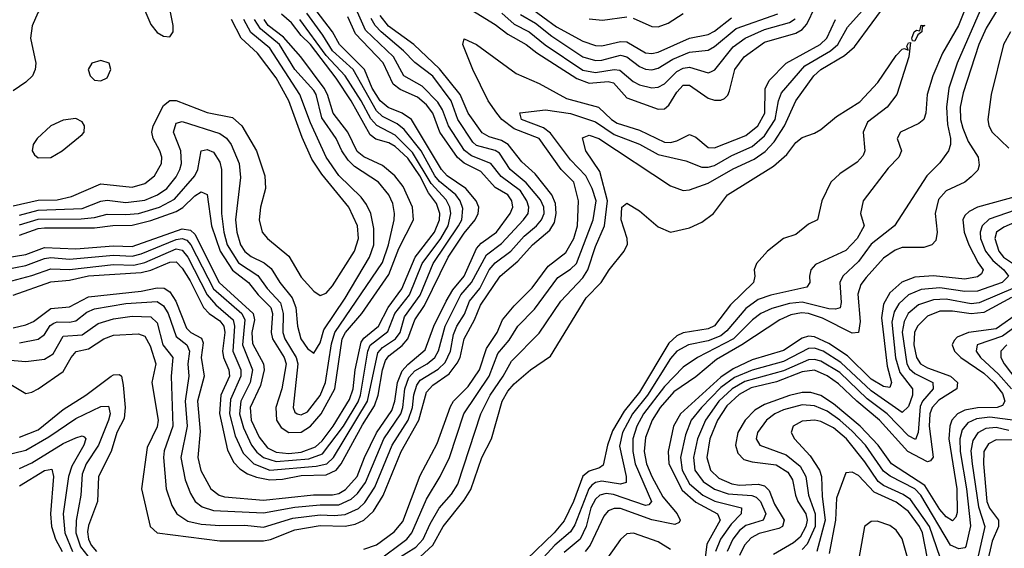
# Model space of a CAD drawing. Header units: inches. Extents: x 884549 to 1028252, y 526810 to 653624.
# Tile 778 of 1056: x 1011171 to 1014316, y 594480 to 596169. Entities that reach past the tile are written whole.
import ezdxf

# ---------------------------------------------------------------- set-up
doc = ezdxf.new("R2010")
doc.units = ezdxf.units.IN
doc.header["$MEASUREMENT"] = 0
doc.layers.add('B0519', color=7, linetype='Continuous')

msp = doc.modelspace()

# ---------------------------------------------------------------- linework, layer by layer
at = {"layer": 'B0519', "color": 5}
for points, elevation in [([(1012432.9, 596312.9), (1012690, 596154.1), (1012730, 596122.9), (1012788.2, 596090), (1012822.7, 596062.7), (1012950, 595980.8), (1012990, 595966), (1013050, 595971.6), (1013067.4, 595967.4), (1013110, 595919.9), (1013210, 595883.2), (1013230, 595884.3), (1013244.3, 595895.7), (1013270, 595937.4), (1013290, 595959.6), (1013310, 595960.4), (1013370, 595918.5), (1013390, 595911.8), (1013410, 595911.8), (1013422.2, 595917.8), (1013432.4, 595927.6), (1013438.1, 595941.9), (1013455.3, 596010), (1013484.7, 596050), (1013550, 596097.1), (1013650, 596125.7), (1013670, 596137.6), (1013685.5, 596154.5), (1013712, 596210)], 2220), ([(1011170, 596301.9), (1011210, 596304), (1011265.7, 596290), (1011289.1, 596270), (1011282.9, 596250), (1011229.1, 596190.9), (1011210.4, 596149.6), (1011205.5, 596110), (1011221.9, 596030), (1011220.4, 596010), (1011211.2, 595990), (1011190.7, 595969.3), (1011150, 595942.3)], 2480), ([(1014275.5, 596284.5), (1014164.8, 596030), (1014138.8, 595950), (1014131.3, 595890), (1014134, 595834), (1014143.6, 595790), (1014143.9, 595770), (1014137.5, 595750), (1014110, 595712.2), (1014068.8, 595670), (1013964.7, 595510), (1013890, 595451.9), (1013850, 595396.1), (1013800.1, 595350), (1013790.1, 595329.9), (1013794.8, 595265.2), (1013791.5, 595248.5), (1013776.1, 595243.9), (1013754.9, 595245.1), (1013670, 595266.4), (1013630, 595262), (1013573.5, 595246.5), (1013538, 595230), (1013511.3, 595210), (1013450.7, 595149.3), (1013335.8, 595090), (1013290, 595058.7), (1013230, 594996.8), (1013163.6, 594910), (1013142.5, 594870), (1013129.4, 594830), (1013128.8, 594790), (1013137.1, 594750), (1013188.6, 594630), (1013180.3, 594619.7), (1013170, 594616.6), (1013067.9, 594652.1), (1013044.1, 594655.9), (1013023.4, 594650), (1013010, 594637.3), (1012995.1, 594610), (1012980.2, 594550), (1012960.9, 594510), (1012910, 594466.4)], 2160), ([(1011150, 595288.5), (1011270, 595331.3), (1011330, 595336.7), (1011390, 595350.6), (1011559, 595361), (1011590, 595369.1), (1011650, 595394.8), (1011670, 595395.4), (1011690, 595374.9), (1011715, 595335), (1011758, 595250), (1011776.1, 595230), (1011810, 595206.6), (1011823, 595190), (1011826.3, 595170), (1011818.2, 595110), (1011821.6, 595090), (1011838.4, 595050), (1011840.5, 595030), (1011813.4, 594970), (1011809.3, 594910.7), (1011834.3, 594794.3), (1011854.5, 594754.5), (1011874, 594734), (1011898.6, 594718.6), (1011927.4, 594707.4), (1011970, 594699.5), (1012010, 594701.5), (1012070, 594712.7), (1012150, 594715.4), (1012181.1, 594730), (1012198, 594750), (1012265.4, 594874.6), (1012304.1, 594935.9), (1012315.3, 594970), (1012329.1, 595050.9), (1012339.7, 595080.3), (1012350, 595095.4), (1012392.2, 595127.8), (1012410.4, 595149.6), (1012432.8, 595210), (1012464.2, 595255.8), (1012539.7, 595410), (1012590, 595487.2), (1012625.2, 595530), (1012635, 595550), (1012637, 595570), (1012628.9, 595590), (1012595.9, 595630), (1012536.1, 595670), (1012517.7, 595690), (1012422.1, 595850), (1012392.8, 595870), (1012348.2, 595888.2), (1012322.3, 595910), (1012296.9, 595950), (1012272.6, 596010), (1012192, 596090), (1012169.8, 596130), (1012079.2, 596250)], 2320), ([(1012310, 594436.9), (1012407.6, 594510), (1012423.8, 594530), (1012470, 594637.1), (1012514.3, 594710), (1012544, 594770), (1012589.8, 594910.2), (1012670, 595030.1), (1012697.8, 595102.2), (1012734.7, 595145.3), (1012762, 595190), (1012815.2, 595244.8), (1012890, 595345.5), (1012930, 595371.9), (1012949.4, 595390.6), (1013002, 595530), (1013011.8, 595590), (1012999, 595630), (1012979.1, 595670), (1012930, 595720.9), (1012866.1, 595806.1), (1012843.4, 595823.4), (1012774, 595850), (1012768.4, 595871.6), (1012850, 595881.6), (1012930, 595869.6), (1013010, 595843), (1013070, 595802.7), (1013150, 595771.7), (1013210, 595737.9), (1013298.5, 595718.5), (1013350, 595698.3), (1013370, 595697.6), (1013390, 595703.4), (1013445.1, 595734.9), (1013510, 595763.5), (1013550, 595797.8), (1013583.6, 595850), (1013594.3, 595910), (1013604.1, 595935.9), (1013678.6, 596021.4), (1013760.6, 596070), (1013784.1, 596090), (1013814.7, 596145.3), (1013881.2, 596218.8)], 2160), ([(1012374.3, 594445.7), (1012436, 594484), (1012459.6, 594510), (1012481.4, 594558.6), (1012511, 594609), (1012550, 594653.1), (1012570, 594685.4), (1012644.2, 594910), (1012673.7, 594970), (1012715, 595030), (1012741.7, 595078.3), (1012830, 595167.6), (1012898.8, 595270), (1012970, 595344.2), (1012986, 595370), (1013010, 595444.2), (1013038.2, 595510), (1013048, 595590), (1013024.3, 595684.3), (1012979, 595750), (1012968, 595792), (1012990, 595800.1), (1013021, 595790), (1013250, 595638), (1013290, 595623.6), (1013310, 595625.4), (1013370, 595646.6), (1013450, 595692.1), (1013516.6, 595723.4), (1013551.5, 595748.5), (1013581.1, 595778.9), (1013613.3, 595830), (1013649.9, 595910), (1013707.8, 595990), (1013729.2, 596010), (1013804.8, 596055.2), (1013837.5, 596082.4), (1013950, 596237.3)], 2140), ([(1014201.3, 596230), (1014169, 596150), (1014118.4, 596061.6), (1014087.1, 595990), (1014069.4, 595930), (1014065.4, 595870), (1014058.4, 595850), (1014042.6, 595837.4), (1013984.2, 595810), (1013973.6, 595790), (1013987.5, 595750), (1013978.5, 595730), (1013945, 595694.9), (1013865.1, 595590), (1013856.1, 595550), (1013868.4, 595510), (1013845.8, 595470), (1013810, 595431.6), (1013712.9, 595387.1), (1013698, 595370), (1013693.1, 595350), (1013694.6, 595330), (1013685, 595315), (1013570, 595288.9), (1013530, 595275), (1013490, 595246.4), (1013430, 595175), (1013410, 595158.9), (1013370, 595142.9), (1013307.5, 595130), (1013269.3, 595110), (1013250, 595087.1), (1013176.1, 594970), (1013128.1, 594910), (1013096.6, 594850), (1013086.5, 594806.5), (1013108, 594710), (1013108.3, 594690), (1013090, 594684.9), (1013030, 594694.7), (1013010, 594690.8), (1012998.2, 594681.8), (1012988.5, 594670), (1012944.3, 594555.7), (1012930, 594533.1), (1012880.3, 594490), (1012769.8, 594370)], 2140), ([(1011090, 595403.4), (1011190, 595418.7), (1011250, 595440.8), (1011350, 595437.5), (1011470, 595447), (1011530, 595444.9), (1011690, 595500.6), (1011716.5, 595496.5), (1011730, 595484), (1011807.9, 595330), (1011916.1, 595230), (1011920.2, 595210), (1011912.6, 595170), (1011914.4, 595134.4), (1011949.8, 595070), (1011952, 595050), (1011939.6, 595000.4), (1011906.9, 594930), (1011910.5, 594890), (1011935.7, 594835.7), (1011961.8, 594801.8), (1011990, 594787), (1012030, 594783.6), (1012070, 594787.1), (1012116, 594804), (1012136.7, 594823.3), (1012172.5, 594870), (1012224.7, 594955.3), (1012235.4, 594990), (1012242.1, 595050), (1012261.5, 595138.5), (1012270, 595151.6), (1012316.8, 595190), (1012347.8, 595250), (1012391.2, 595308.8), (1012433.7, 595410), (1012496, 595490), (1012511.7, 595530), (1012513.1, 595550), (1012501.9, 595581.9), (1012476.3, 595616.3), (1012449, 595670), (1012410, 595726.9), (1012370, 595763.7), (1012350, 595775.8), (1012307.8, 595787.8), (1012290, 595801.4), (1012229, 595910), (1012182, 595982), (1012099.3, 596090), (1012070, 596118.1), (1012038.7, 596158.7), (1012006.8, 596186.8)], 2380), ([(1011129.1, 595330.9), (1011210, 595352), (1011270, 595373.3), (1011330, 595370.9), (1011470, 595386.8), (1011534.9, 595385.1), (1011570, 595393.5), (1011670, 595437.3), (1011690, 595433.2), (1011708.1, 595410), (1011770, 595289.8), (1011797.6, 595257.6), (1011852.7, 595210), (1011856.7, 595190), (1011851.8, 595110), (1011876.7, 595050), (1011877.1, 595030), (1011844.3, 594955.7), (1011840.9, 594910), (1011859.3, 594839.3), (1011884.6, 594784.6), (1011918.6, 594750), (1011970, 594730.2), (1012117.7, 594742.3), (1012151.4, 594750), (1012172.6, 594770), (1012281.9, 594950), (1012315, 595105), (1012330, 595122.1), (1012370.7, 595149.3), (1012385.5, 595170), (1012400.2, 595219.8), (1012450, 595289.4), (1012491.7, 595390), (1012572.8, 595510), (1012582.6, 595530), (1012585.8, 595565.8), (1012577.7, 595590), (1012564.3, 595610), (1012511.7, 595651.7), (1012496.8, 595670), (1012452.7, 595750), (1012398.3, 595818.3), (1012376.7, 595836.7), (1012330, 595860.1), (1012310, 595878), (1012235.9, 596010), (1012169.4, 596070), (1012139.3, 596119.3), (1012088, 596190)], 2340), ([(1011132.2, 595010), (1011190, 594974.4), (1011210, 594978.6), (1011230, 594990.1), (1011310, 595045.4), (1011334.7, 595090), (1011350.7, 595109.3), (1011390, 595117.3), (1011439, 595150), (1011470, 595160.9), (1011550, 595165.1), (1011570, 595157.6), (1011587.1, 595127.1), (1011606, 595070), (1011592.5, 595010), (1011613, 594890), (1011610, 594868.5), (1011578, 594802), (1011560.1, 594670), (1011587.4, 594550), (1011610, 594530.1), (1011810, 594503.7), (1011950, 594504), (1011972.1, 594507.9), (1012050, 594539.1), (1012130, 594553), (1012210, 594550.6), (1012242.2, 594557.8), (1012269.8, 594570.2), (1012301, 594599), (1012331.2, 594648.8), (1012389.6, 594790), (1012445.3, 594890), (1012470, 594978.8), (1012490, 595001.3), (1012542.1, 595038), (1012568.6, 595071.4), (1012577.9, 595090), (1012590.5, 595150), (1012623.2, 595210), (1012642.7, 595257.3), (1012705, 595350), (1012762.1, 595397.9), (1012808.5, 595450), (1012863.7, 595496.3), (1012878.6, 595521.4), (1012884.4, 595550), (1012882, 595582), (1012871, 595610), (1012817, 595677), (1012774.7, 595714.7), (1012730.6, 595770.6), (1012710, 595783.3), (1012670, 595794.6), (1012647.8, 595807.7), (1012603.4, 595870), (1012578, 595930), (1012511.8, 596011.8), (1012429.7, 596090), (1012348.7, 596148.7), (1012322.3, 596182.3)], 2220), ([(1011170, 595136.4), (1011230, 595148.8), (1011250, 595163.6), (1011268.3, 595191.7), (1011280.2, 595199.8), (1011290, 595204.3), (1011330, 595202.6), (1011350, 595207.2), (1011385.4, 595234.6), (1011410, 595244.9), (1011510, 595262.2), (1011610, 595269.2), (1011630, 595255), (1011645.3, 595230), (1011670, 595157.4), (1011705, 595130), (1011713.6, 595110), (1011708.2, 595070), (1011711.1, 595030), (1011698.9, 594950), (1011705.4, 594870), (1011685.4, 594770), (1011699.4, 594699.4), (1011715.8, 594655.8), (1011731.5, 594630), (1011753.3, 594613.3), (1011790, 594601.4), (1011950, 594593.6), (1012050, 594612.2), (1012130, 594619.6), (1012190, 594619.2), (1012230, 594637), (1012250, 594655.4), (1012275.3, 594690), (1012334.2, 594830), (1012387.8, 594910), (1012394.7, 594930), (1012401.1, 594990), (1012414, 595026), (1012432.7, 595047.3), (1012472.2, 595070), (1012496.5, 595090), (1012508.9, 595111.1), (1012529.6, 595190), (1012579.8, 595290), (1012614.4, 595330), (1012662.3, 595417.7), (1012710, 595453.8), (1012780.1, 595530), (1012794.7, 595550), (1012797.5, 595570), (1012790.9, 595590), (1012770, 595622.8), (1012708.2, 595668.2), (1012675.7, 595710), (1012613.7, 595733.7), (1012591.2, 595751.2), (1012540.6, 595830), (1012521.5, 595881.5), (1012506, 595906), (1012456.7, 595956.7), (1012398.1, 595990), (1012364.8, 596050), (1012275.5, 596135.5), (1012250, 596193.1)], 2260), ([(1012710.3, 596190.3), (1012750, 596155.1), (1012798.5, 596130), (1012848.7, 596088.7), (1012970, 596008.1), (1013010, 596000.6), (1013069.6, 596009.6), (1013087.3, 596007.3), (1013130, 595971.1), (1013150, 595960.9), (1013190, 595951.5), (1013210, 595953), (1013230, 595964), (1013270, 596004), (1013290, 596014.5), (1013310, 596017.9), (1013370, 595998.8), (1013377.9, 596002.1), (1013390.9, 596009.1), (1013450, 596082.4), (1013487.5, 596110), (1013550, 596138.2), (1013630, 596160.5), (1013647.7, 596172.3)], 2240), ([(1012770, 596185.9), (1012818.1, 596158.1), (1012870, 596116.2), (1012970, 596050.8), (1013010, 596039), (1013030, 596039.9), (1013090, 596055.3), (1013110, 596050.5), (1013150, 596019), (1013170, 596010.9), (1013190, 596008.9), (1013210, 596014.3), (1013256.8, 596043.2), (1013310, 596064.8), (1013370, 596072.1), (1013390, 596083.1), (1013459.4, 596140.6), (1013592.3, 596187.7)], 2260), ([(1012798.3, 596210), (1012885.8, 596145.8), (1012970, 596100.3), (1013010, 596086.3), (1013030, 596085.3), (1013090, 596099.6), (1013110, 596098), (1013170, 596063.5), (1013190, 596061), (1013210, 596065.8), (1013310, 596110.5), (1013370, 596122.2), (1013390, 596132.7), (1013444.5, 596175.5)], 2280), ([(1014299.5, 596210), (1014257.6, 596142.4), (1014234.6, 596090), (1014184.3, 595935.7), (1014174.3, 595890), (1014175.6, 595850), (1014183, 595823), (1014200.2, 595780.2), (1014232.3, 595730), (1014235.6, 595704.4), (1014231.3, 595688.7), (1014210, 595667.1), (1014189.2, 595650), (1014130, 595622.4), (1014105.6, 595594.4), (1014094.6, 595550), (1014101.7, 595490), (1014096.6, 595463.4), (1014084.2, 595450), (1014058.8, 595441.2), (1013990, 595441.5), (1013966.7, 595433.3), (1013930, 595407.1), (1013874.1, 595345.9), (1013857.3, 595322.7), (1013847.6, 595292.4), (1013855.6, 595204.4), (1013850, 595169.9), (1013830, 595167.7), (1013735, 595215), (1013690, 595230.9), (1013667.6, 595232.4), (1013634.1, 595225.9), (1013599, 595210), (1013477.4, 595130), (1013396, 595084), (1013330, 595027.7), (1013260.3, 594979.7), (1013217, 594930), (1013190.6, 594890), (1013170, 594834.6), (1013165.9, 594790), (1013172.5, 594750), (1013189.7, 594709.7), (1013225, 594645), (1013270.7, 594590), (1013280.6, 594570), (1013277.7, 594562.3), (1013263.9, 594556.1), (1013190, 594571.5), (1013090, 594607.4), (1013070, 594607.9), (1013050, 594599.7), (1013036.6, 594583.4), (1012992.8, 594490), (1012977.2, 594470)], 2180), ([(1013130, 596173.7), (1013190, 596147.4), (1013210, 596146.7), (1013241.8, 596158.2), (1013290, 596189.2)], 2320), ([(1011090, 595086.1), (1011190, 595076.9), (1011250, 595084.2), (1011278, 595102), (1011310, 595157.5), (1011370, 595162.5), (1011421.3, 595198.7), (1011470, 595213.5), (1011530, 595222.1), (1011590, 595219.3), (1011610, 595200.1), (1011628.3, 595130), (1011660.2, 595090), (1011654.2, 595030), (1011659.7, 594870), (1011631.7, 594791.7), (1011629.8, 594770), (1011638.5, 594670), (1011656.9, 594616.9), (1011672.9, 594590), (1011707.4, 594567.4), (1011750, 594557.9), (1011810, 594552.8), (1011890, 594554.4), (1011950, 594548.2), (1012043.5, 594576.5), (1012130, 594587.2), (1012175.4, 594584.6), (1012210, 594588), (1012252.9, 594607.1), (1012273.1, 594626.9), (1012304.9, 594675.1), (1012360.9, 594810), (1012411.5, 594890), (1012425.4, 594930), (1012429.2, 594970.8), (1012438.8, 595001.2), (1012450, 595017.1), (1012507.7, 595052.3), (1012530, 595074), (1012547, 595110), (1012556.8, 595163.2), (1012567.4, 595190), (1012591.6, 595228.4), (1012607.8, 595270), (1012640.2, 595310), (1012669.8, 595370), (1012690, 595392.8), (1012739.5, 595430), (1012782.1, 595477.9), (1012821.8, 595510), (1012837.9, 595530), (1012845.9, 595550), (1012845, 595570), (1012833.8, 595593.8), (1012788.1, 595648.1), (1012737.5, 595690), (1012702.8, 595742.8), (1012690, 595751.5), (1012630, 595766.8), (1012618.2, 595778.2), (1012570.7, 595850.7), (1012549.3, 595910), (1012490, 595988.4), (1012432.7, 596032.7), (1012396.6, 596070), (1012325.4, 596130), (1012306.2, 596150), (1012292.9, 596172.9)], 2240), ([(1011090, 595364.9), (1011190, 595384.2), (1011250, 595406.6), (1011270, 595409.7), (1011330, 595404.2), (1011470, 595416.6), (1011530, 595413.2), (1011559, 595421), (1011670, 595466.8), (1011690, 595470), (1011704.2, 595464.2), (1011717.5, 595450), (1011789.6, 595309.6), (1011880.4, 595230), (1011889.7, 595210), (1011881.9, 595130), (1011914.8, 595050), (1011906.6, 595010), (1011876.6, 594950), (1011873.1, 594910), (1011885.2, 594865.2), (1011911.5, 594810), (1011927.7, 594787.7), (1011949.5, 594770), (1011990, 594757.9), (1012094.3, 594765.7), (1012137.9, 594782.1), (1012204.6, 594870), (1012251.8, 594948.2), (1012259.7, 594970), (1012282.7, 595110), (1012290, 595129.3), (1012346.9, 595173.1), (1012369.2, 595230.8), (1012415.4, 595290), (1012456.2, 595390), (1012516.1, 595470), (1012539.2, 595510), (1012548.2, 595550), (1012544.7, 595570), (1012533.3, 595593.3), (1012485.3, 595645.3), (1012425.2, 595745.2), (1012370, 595800.5), (1012311.2, 595831.2), (1012292.5, 595852.5), (1012261.9, 595910), (1012210.4, 595990), (1012150, 596054.9), (1012065.9, 596170)], 2360), ([(1011150, 595184.3), (1011190, 595194.6), (1011214.6, 595205.4), (1011270, 595246.5), (1011330, 595251.6), (1011390, 595283.2), (1011558.7, 595301.3), (1011610, 595312.7), (1011631.7, 595311.7), (1011650, 595299.9), (1011669.2, 595270), (1011703.7, 595183.7), (1011717.2, 595170), (1011751.7, 595151.7), (1011756.3, 595136.3), (1011749.9, 595089.9), (1011759.9, 595030), (1011738.7, 594950), (1011746.7, 594853.3), (1011740.1, 594770), (1011749, 594729), (1011781.3, 594670), (1011807.6, 594650), (1011825.1, 594645.1), (1011950, 594633.9), (1012108.7, 594651.3), (1012170, 594651.1), (1012190, 594655.8), (1012211.8, 594668.2), (1012249.2, 594710), (1012272, 594770), (1012310.8, 594849.3), (1012359.2, 594920.8), (1012368.7, 594950), (1012377.1, 595010), (1012392.3, 595047.7), (1012410, 595068), (1012465.9, 595114.1), (1012494, 595190), (1012533.4, 595270), (1012554.2, 595305.8), (1012590.9, 595350), (1012630, 595438.5), (1012645.1, 595454.9), (1012694, 595490), (1012737.6, 595550), (1012745.7, 595570), (1012743.2, 595590), (1012730.2, 595610), (1012690, 595632.7), (1012643.8, 595683.8), (1012590, 595710.2), (1012568.7, 595728.7), (1012513, 595810), (1012490.3, 595870), (1012470, 595897.3), (1012441.4, 595921.4), (1012385.9, 595945.9), (1012363.5, 595963.5), (1012331.3, 596031.3), (1012243.4, 596123.4), (1012218.4, 596178.4)], 2280), ([(1011150, 595574.2), (1011230, 595592.6), (1011290, 595594), (1011336.3, 595603.7), (1011430, 595645.1), (1011530, 595634.4), (1011570, 595645.8), (1011601.3, 595670), (1011623.4, 595710), (1011624.6, 595730), (1011618.1, 595750), (1011596.6, 595790), (1011593.1, 595810), (1011597.5, 595830), (1011630, 595895.4), (1011650, 595910.8), (1011670, 595911), (1011770, 595873.1), (1011850, 595856.7), (1011880.8, 595830), (1011927.5, 595750), (1011954.2, 595670), (1011955.5, 595630), (1011940.1, 595570), (1011935.5, 595530), (1011945.1, 595490), (1011962.6, 595470), (1012030, 595413.1), (1012070, 595346.3), (1012110, 595302), (1012130, 595288.4), (1012150, 595295.8), (1012170, 595318.7), (1012240.3, 595430), (1012253.4, 595470), (1012249.5, 595510), (1012221.6, 595570), (1012135.8, 595675.8), (1012103.6, 595723.6), (1012072.7, 595792.7), (1012030.8, 595910), (1011990, 595983.5), (1011930, 596062.1), (1011878.1, 596110), (1011847.2, 596170)], 2480), ([(1011170, 595513.3), (1011230, 595531.9), (1011366.9, 595533.1), (1011410, 595537.6), (1011450, 595548.1), (1011510, 595546.2), (1011550, 595550.2), (1011617.2, 595570), (1011664.8, 595595.2), (1011729.9, 595670), (1011739.4, 595690), (1011749.9, 595750.1), (1011770, 595754.8), (1011790, 595746.3), (1011810, 595713.7), (1011815.4, 595690), (1011815, 595550), (1011822.5, 595490), (1011833.4, 595450), (1011870, 595392.7), (1011931.4, 595351.4), (1011960.9, 595310), (1012004.1, 595264.1), (1012012.8, 595230), (1012011.3, 595170), (1012017.4, 595150), (1012054.3, 595090), (1012059.5, 595070), (1012044.1, 594930), (1012050, 594914.7), (1012057.4, 594910), (1012070, 594906.7), (1012090, 594916.5), (1012130, 594968.6), (1012147.1, 595010), (1012166.2, 595133.8), (1012177.2, 595170), (1012330, 595393.3), (1012348.8, 595450), (1012366.7, 595530), (1012368.2, 595550), (1012362.3, 595582.3), (1012349.6, 595610), (1012316.7, 595650), (1012240.4, 595700.4), (1012220.4, 595720.4), (1012200.2, 595750), (1012181.2, 595790), (1012135.7, 595855.7), (1012117.5, 595930), (1012110, 595942.8), (1012050, 596009.9), (1012000.4, 596090), (1011939.8, 596139.8), (1011921.2, 596170)], 2440), ([(1011170, 595544.3), (1011230, 595560.9), (1011370, 595565.8), (1011430, 595589.1), (1011450, 595592.3), (1011510, 595584.6), (1011570, 595592.5), (1011610.9, 595609.1), (1011640.3, 595630), (1011670, 595666.7), (1011682.2, 595690), (1011687.6, 595710), (1011685.2, 595750), (1011661.5, 595810), (1011670, 595838.7), (1011690, 595844.1), (1011810, 595805.8), (1011831.1, 595791), (1011846.2, 595770), (1011871.6, 595710), (1011875.5, 595664.5), (1011859.9, 595530), (1011864.3, 595490), (1011876.1, 595450), (1011890, 595428.5), (1011910, 595412.6), (1011951.8, 595391.8), (1011974, 595374), (1012001.4, 595330), (1012040.9, 595280.9), (1012053, 595250), (1012057.9, 595190), (1012068.8, 595150), (1012090, 595118.4), (1012110, 595103.8), (1012130, 595137.2), (1012142.1, 595177.9), (1012210, 595279.5), (1012288.3, 595410), (1012302, 595450), (1012302.4, 595502.4), (1012292, 595550), (1012278.6, 595578.6), (1012261.7, 595601.7), (1012190, 595671.8), (1012149.7, 595730), (1012099.9, 595839.9), (1012065.4, 595930), (1011970, 596078.2), (1011908.5, 596128.5), (1011886.6, 596170)], 2460), ([(1011170, 595481.2), (1011230, 595501.6), (1011250, 595503.8), (1011410, 595503.7), (1011468.1, 595511.9), (1011530, 595513.1), (1011590, 595527.9), (1011670, 595556), (1011691.3, 595568.7), (1011730, 595606.3), (1011750, 595618.6), (1011770, 595610.1), (1011783.2, 595510), (1011811.2, 595430), (1011850, 595369.2), (1011901.1, 595330), (1011932.5, 595290), (1011973.4, 595250), (1011978.6, 595230), (1011973.6, 595170), (1011978.3, 595150), (1012016, 595090), (1012022.1, 595070), (1012007.7, 594990), (1011988.9, 594930), (1011990.6, 594890), (1012006, 594866), (1012030.5, 594850.5), (1012070, 594851.2), (1012100, 594870), (1012133.4, 594910), (1012177.4, 594990), (1012200.4, 595150), (1012211.4, 595170), (1012263.8, 595230), (1012350, 595354.8), (1012382, 595438), (1012428.5, 595530), (1012425.1, 595570), (1012395.7, 595635.7), (1012369.2, 595670), (1012330, 595703.3), (1012270, 595731.1), (1012248.3, 595748.3), (1012218.5, 595810), (1012171.8, 595870), (1012154, 595930), (1012143.4, 595950), (1012068.2, 596050), (1012013.2, 596113.2), (1011964.5, 596150), (1011951.6, 596170)], 2420), ([(1012270, 594477.1), (1012310, 594491.8), (1012366.6, 594533.4), (1012394.3, 594565.7), (1012450, 594712.4), (1012504.7, 594815.2), (1012546.4, 594933.6), (1012555.9, 594950), (1012602.9, 594997.1), (1012639.9, 595050), (1012661.5, 595118.5), (1012696.1, 595170), (1012712.9, 595210), (1012750, 595254.6), (1012807.6, 595312.4), (1012858.8, 595381.2), (1012915, 595425), (1012941.1, 595470), (1012952.9, 595510), (1012955.8, 595590), (1012940.4, 595650), (1012900.4, 595690), (1012829.9, 595790), (1012750, 595820.4), (1012710.7, 595850), (1012694.7, 595870), (1012667.6, 595910), (1012617.9, 596010), (1012585.7, 596090), (1012590, 596107.7), (1012630, 596089.5), (1012756.7, 595996.7), (1012830, 595964.7), (1012916.9, 595916.9), (1013019.6, 595890), (1013060.9, 595850), (1013078.8, 595838.8), (1013150, 595815.8), (1013230, 595777.5), (1013250, 595776.7), (1013270, 595782.2), (1013310, 595802.6), (1013330, 595793.8), (1013370, 595761.2), (1013390, 595759.2), (1013490, 595799), (1013528.3, 595830), (1013550.4, 595870), (1013552, 595948), (1013565, 595975), (1013618.8, 596030), (1013727.6, 596090), (1013749.2, 596110), (1013776.4, 596170)], 2180), ([(1012990, 596171.9), (1013032.1, 596167.9), (1013110, 596177.8)], 2320), ([(1014335.3, 596130), (1014313.5, 596090), (1014273.8, 595930), (1014262.8, 595850), (1014266.6, 595830), (1014276.9, 595810), (1014330, 595759)], 2220), ([(1012450, 594452.8), (1012490.4, 594490), (1012523.6, 594550), (1012590, 594633.7), (1012611.4, 594668.6), (1012647.1, 594770), (1012677.9, 594830), (1012712.3, 594950), (1012730, 594982.3), (1012750, 595005.3), (1012802, 595050), (1012865.7, 595094.3), (1012980, 595280), (1013028.3, 595330), (1013053.6, 595370), (1013102, 595430), (1013112.1, 595452.1), (1013110.7, 595470), (1013092.2, 595530), (1013094.5, 595570), (1013110, 595582.6), (1013150, 595558.4), (1013210, 595506.9), (1013250, 595490.1), (1013310, 595504), (1013350, 595522.3), (1013386.8, 595550), (1013431.8, 595610), (1013578.4, 595701.6), (1013621.3, 595738.7), (1013650, 595776.9), (1013670, 595793.1), (1013710, 595806.3), (1013730, 595818.5), (1013780, 595860), (1013853.8, 595906.2), (1013911.5, 595968.5), (1013970, 596054.4), (1013990, 596074.4), (1013996.8, 596076.8), (1014008.4, 596071.6), (1014004.7, 596084.7), (1014010, 596094.8), (1014016, 596096), (1014010.3, 596050), (1013972.6, 595930), (1013941.9, 595890), (1013878.8, 595841.2), (1013865, 595810), (1013870.7, 595750), (1013864.5, 595735.5), (1013846, 595714), (1013790, 595676.9), (1013762, 595650), (1013732.5, 595590), (1013718.7, 595530), (1013690, 595516), (1013650, 595482.7), (1013610, 595470.4), (1013559, 595430), (1013523.9, 595390), (1013516.4, 595370), (1013518.8, 595350), (1013515, 595330), (1013441.7, 595258.3), (1013390, 595190.8), (1013370, 595181.3), (1013290, 595169), (1013270, 595158.9), (1013243.9, 595136.1), (1013150, 594978.8), (1013101.2, 594918.8), (1013064, 594856), (1013047.8, 594810), (1013034, 594746), (1013022.5, 594737.5), (1012990, 594726.3), (1012969.7, 594710.3), (1012940.2, 594630), (1012910, 594568.4), (1012877.5, 594530), (1012790, 594444.7)], 2120), ([(1014370, 595608.4), (1014230, 595570.3), (1014203.4, 595556.6), (1014190, 595543.9), (1014183.6, 595530), (1014187.5, 595490), (1014202, 595450), (1014231.8, 595391.8), (1014247.9, 595370), (1014243, 595357), (1014230, 595347.5), (1014190, 595339.6), (1014090, 595350.5), (1014030, 595346.4), (1013988.9, 595331), (1013950, 595296.7), (1013930, 595260.5), (1013923.2, 595216.8), (1013941.8, 595061.8), (1013955.7, 595010), (1013950, 594994), (1013930, 594997.3), (1013890, 595020.5), (1013814.7, 595094.7), (1013754.9, 595134.9), (1013710, 595156.4), (1013690, 595158.3), (1013670, 595152), (1013610, 595112), (1013510, 595081.9), (1013450, 595053.2), (1013410, 595026.9), (1013281.6, 594910), (1013259.2, 594870), (1013242.4, 594790), (1013244.7, 594750), (1013286.3, 594666.3), (1013330, 594628.1), (1013399.9, 594590), (1013408.3, 594570), (1013366.1, 594493.9), (1013356.7, 594423.3)], 2220), ([(1014350, 595560.7), (1014267.9, 595532.1), (1014244.6, 595510), (1014238.8, 595490), (1014239.6, 595470), (1014256, 595430), (1014279.5, 595399.5), (1014314.5, 595370), (1014329.3, 595350), (1014309.2, 595330), (1014230, 595302), (1014190, 595300.2), (1014110, 595312.5), (1014050, 595306.9), (1014009.6, 595290.4), (1013978.9, 595261.1), (1013964.2, 595235.7), (1013956.8, 595203.2), (1013968.6, 595088.6), (1013981.6, 595041.6), (1014022.7, 594990), (1014022, 594970), (1014010, 594933.6), (1013990, 594914.3), (1013890, 594983.4), (1013794.1, 595074), (1013737, 595110), (1013710, 595120), (1013690, 595118.7), (1013610, 595076.6), (1013510, 595049.2), (1013454.1, 595025.9), (1013410, 594994), (1013348.5, 594930), (1013315.9, 594890), (1013297, 594843), (1013281.3, 594770), (1013286.6, 594730), (1013310, 594686.6), (1013352.6, 594650), (1013390.8, 594630.8), (1013476, 594610), (1013475.3, 594590), (1013443.1, 594556.9), (1013409.1, 594510), (1013393.7, 594470)], 2240), ([(1014490, 595582.7), (1014313.8, 595506.2), (1014290.4, 595490), (1014285.8, 595470), (1014298.7, 595430), (1014313.6, 595410), (1014373.9, 595370)], 2260), ([(1014350, 595313.9), (1014235.4, 595264.6), (1014210, 595261.2), (1014130, 595275.7), (1014090, 595274.2), (1014042.2, 595257.8), (1014009, 595230), (1013995.4, 595204.6), (1013989.7, 595170.3), (1014003.9, 595070), (1014013.3, 595053.3), (1014030, 595038.3), (1014087, 595010), (1014088.7, 594990), (1014054.2, 594950), (1014046.7, 594933.3), (1014040.8, 594850), (1014031.7, 594828.3), (1014010, 594839.6), (1013941.1, 594910), (1013877.9, 594957.9), (1013790, 595042.1), (1013730, 595078.4), (1013710, 595083.8), (1013690, 595082.3), (1013610, 595047.8), (1013487.2, 595012.8), (1013446.9, 594990), (1013404.2, 594950), (1013361.7, 594890), (1013336.2, 594830), (1013322.6, 594770), (1013327.6, 594730), (1013353.9, 594693.9), (1013390, 594668.9), (1013433.8, 594653.8), (1013509.5, 594649.5), (1013523.7, 594643.7), (1013536.8, 594630), (1013554.1, 594590), (1013545.2, 594570), (1013490, 594552.7), (1013470, 594537.4), (1013449, 594510), (1013430.7, 594470)], 2260), ([(1014338.8, 595281.2), (1014250, 595233.9), (1014210, 595229.6), (1014150, 595238.1), (1014110, 595237.4), (1014070, 595221.5), (1014038.3, 595190), (1014029.2, 595170), (1014027.2, 595130), (1014034.9, 595090), (1014047.9, 595070), (1014070, 595057), (1014143.7, 595030), (1014166.4, 595010), (1014164.3, 594990), (1014106.6, 594953.4), (1014085, 594930), (1014078, 594910), (1014076, 594870), (1014088.5, 594771.5), (1014079.9, 594760.1), (1014070, 594756.1), (1014008.1, 594790), (1013916.8, 594890), (1013844.3, 594950), (1013786.1, 595006.1), (1013750, 595031.6), (1013710, 595049.1), (1013670, 595043.9), (1013587.8, 595012.2), (1013507.4, 594992.6), (1013468.4, 594971.6), (1013430, 594935.6), (1013399.9, 594890), (1013374.9, 594830), (1013365.7, 594770), (1013377.1, 594730), (1013404.4, 594704.4), (1013445.8, 594685.8), (1013470, 594681.5), (1013530, 594685), (1013550, 594680.2), (1013564.6, 594664.6), (1013581.3, 594621.3), (1013613, 594570), (1013607.3, 594550), (1013596.1, 594543.9), (1013532.8, 594527.2), (1013506.7, 594513.3), (1013485.5, 594490), (1013470, 594457.3)], 2280), ([(1014365.5, 595234.5), (1014290, 595181.6), (1014201.4, 595170), (1014165.7, 595154.3), (1014156.1, 595143.9), (1014149.1, 595130), (1014156.3, 595110), (1014176.7, 595090), (1014250, 595039.3), (1014282.7, 595010), (1014310, 594975.3), (1014317.5, 594950), (1014310, 594936.1), (1014292.9, 594930), (1014230, 594928.8), (1014190, 594921.6), (1014165.8, 594910), (1014148.6, 594890), (1014142.3, 594870), (1014139.1, 594830), (1014164.1, 594670), (1014165.5, 594594.5), (1014160.7, 594579.3), (1014150, 594567.6), (1014130, 594580.9), (1014110, 594604.7), (1014061.4, 594681.4), (1013955.1, 594750), (1013912.9, 594810), (1013854.9, 594870), (1013770, 594941.6), (1013730, 594969), (1013698, 594978), (1013670, 594978.3), (1013630, 594968.9), (1013550, 594940), (1013518.7, 594921.3), (1013487.6, 594890), (1013464.5, 594850), (1013457.6, 594810), (1013464.2, 594784.2), (1013483.6, 594763.6), (1013510, 594756.2), (1013587.1, 594747.1), (1013623.8, 594723.8), (1013639.1, 594699.1), (1013648.3, 594650), (1013656.6, 594630), (1013681.8, 594590), (1013685.8, 594570), (1013682.3, 594550), (1013663.7, 594516.3), (1013642.7, 594497.3), (1013579, 594461)], 2320), ([(1014381.6, 595210), (1014310, 595158.5), (1014228.8, 595130), (1014225.5, 595110), (1014239.6, 595090), (1014297.1, 595037.1), (1014339, 594990)], 2340), ([(1014324.1, 595130), (1014304.3, 595110), (1014304.9, 595090), (1014315.2, 595070), (1014356.2, 595016.2)], 2360), ([(1011170, 594835.5), (1011230, 594858.4), (1011310, 594924), (1011382.5, 594970), (1011462.6, 595030), (1011470, 595034.8), (1011490, 595035.4), (1011495.5, 595030), (1011501.4, 595001.4), (1011507.8, 594930), (1011504.5, 594895.5), (1011481.5, 594850), (1011463.2, 594790), (1011422.6, 594710), (1011419.2, 594630), (1011390, 594552.8), (1011387.4, 594532.6), (1011390.3, 594510), (1011399.5, 594490), (1011416, 594470)], 2180), ([(1011115.9, 594775.9), (1011190, 594794), (1011264, 594836), (1011350, 594894.5), (1011430, 594933.2), (1011453.9, 594933.9), (1011459.6, 594910), (1011453.9, 594890), (1011422, 594810), (1011383.4, 594750), (1011370, 594716.8), (1011366.5, 594650), (1011351.1, 594568.9), (1011349.9, 594530), (1011365.1, 594485.1), (1011400.5, 594440.5)], 2160), ([(1014350, 594888.3), (1014270, 594899.2), (1014226.5, 594893.5), (1014199, 594881), (1014181.5, 594858.5), (1014174.1, 594830), (1014175, 594790), (1014195.1, 594670), (1014208.3, 594551.7), (1014193.4, 594486.6), (1014190, 594482.1), (1014170, 594478.1), (1014143.8, 594490), (1014049.3, 594650), (1014030, 594670), (1013951, 594711), (1013930, 594726.9), (1013871.9, 594810), (1013830, 594855), (1013790, 594889.4), (1013750, 594918), (1013710, 594935.8), (1013670, 594938.6), (1013610, 594923.2), (1013582.3, 594910), (1013556, 594890), (1013527.3, 594850), (1013523.1, 594830), (1013535.2, 594810), (1013618.8, 594778.8), (1013663.2, 594743.2), (1013681.9, 594710), (1013690.5, 594650), (1013712, 594590), (1013711.2, 594550), (1013686.1, 594493.9), (1013670, 594476.6)], 2340), ([(1014111.1, 594451.1), (1014077, 594550), (1014015.7, 594635.7), (1013992.5, 594652.5), (1013930, 594680.8), (1013913.3, 594693.3), (1013870, 594756.4), (1013811.3, 594830), (1013770, 594864.7), (1013730, 594885.2), (1013710.1, 594889.9), (1013670, 594886.1), (1013641.7, 594870), (1013634.8, 594850), (1013645.1, 594830), (1013696.1, 594776.1), (1013725.6, 594730), (1013732.1, 594710), (1013733.9, 594646.1), (1013743.8, 594570), (1013716.9, 594470)], 2360), ([(1014330, 594856.5), (1014290, 594866.3), (1014257, 594863), (1014230.9, 594849.1), (1014214.9, 594825.1), (1014208.8, 594791.2), (1014212.6, 594750), (1014233.3, 594613.3), (1014253.1, 594550), (1014230, 594446.7)], 2360), ([(1011170, 594735.1), (1011210, 594753.3), (1011310, 594814.9), (1011350, 594833.2), (1011370, 594839.4), (1011376.8, 594836.8), (1011381.6, 594830), (1011375.9, 594810), (1011337.5, 594742.5), (1011326.5, 594710), (1011310, 594590), (1011315, 594530), (1011339.9, 594470)], 2140), ([(1014370, 594825.5), (1014290, 594827), (1014265.5, 594814.5), (1014250.8, 594790), (1014249.4, 594750.6), (1014259.7, 594630), (1014268.3, 594608.3), (1014296.8, 594570), (1014297.7, 594550), (1014277, 594503), (1014259.8, 594430)], 2380), ([(1011170, 594680.2), (1011250, 594728.6), (1011272.9, 594732.9), (1011278.4, 594710), (1011269.5, 594590), (1011272, 594550), (1011284.9, 594510), (1011305.9, 594470)], 2120), ([(1014070, 594448.1), (1014054.4, 594530), (1014044.9, 594550), (1014010, 594597.8), (1013970, 594628.1), (1013899.6, 594659.6), (1013850, 594713.4), (1013830, 594723.6), (1013810, 594721.2), (1013779.8, 594640.2), (1013776.1, 594570), (1013756.7, 594463.3)], 2380), ([(1014034.5, 594354.5), (1013990, 594510.7), (1013970, 594538.1), (1013950, 594553.2), (1013910, 594566.5), (1013890, 594566.4), (1013869.7, 594550), (1013848.1, 594430)], 2420), ([(1013250, 594476.1), (1013210, 594501), (1013131.3, 594528.7), (1013110, 594526.1), (1013090, 594508.2), (1012990, 594366.4)], 2220)]:
    msp.add_lwpolyline(points, dxfattribs=dict(at, elevation=elevation))
for points, elevation in [([(1011610, 596283.7), (1011590, 596282.7), (1011569, 596250), (1011565.3, 596230), (1011570, 596198.8), (1011590, 596154), (1011610, 596128), (1011630, 596116.3), (1011650, 596114.8), (1011660.9, 596130), (1011660.5, 596150), (1011645.4, 596230), (1011630, 596263.7)], 2520), ([(1014030, 596100.9), (1014022, 596102), (1014020.9, 596110), (1014027.6, 596130), (1014035.5, 596135.5), (1014046, 596134), (1014050, 596151.7), (1014062, 596150), (1014053.4, 596146.6), (1014052, 596130), (1014039.8, 596120.2)], 2120), ([(1011430, 596038.4), (1011400.7, 596030), (1011388.9, 596010), (1011396.3, 595990), (1011410, 595976.3), (1011430, 595973.4), (1011450, 595983), (1011462, 596010), (1011456, 596030)], 2520), ([(1011350, 595853.1), (1011310, 595847.8), (1011270, 595829.8), (1011226, 595790), (1011213.6, 595770), (1011210.3, 595750.3), (1011217.8, 595737.8), (1011230, 595727.9), (1011270, 595728.5), (1011306.4, 595750), (1011370, 595802.3), (1011376.4, 595810), (1011378, 595830), (1011370, 595842.4)], 2520)]:
    msp.add_lwpolyline(points, close=True, dxfattribs=dict(at, elevation=elevation))

doc.saveas('drawing.dxf')
